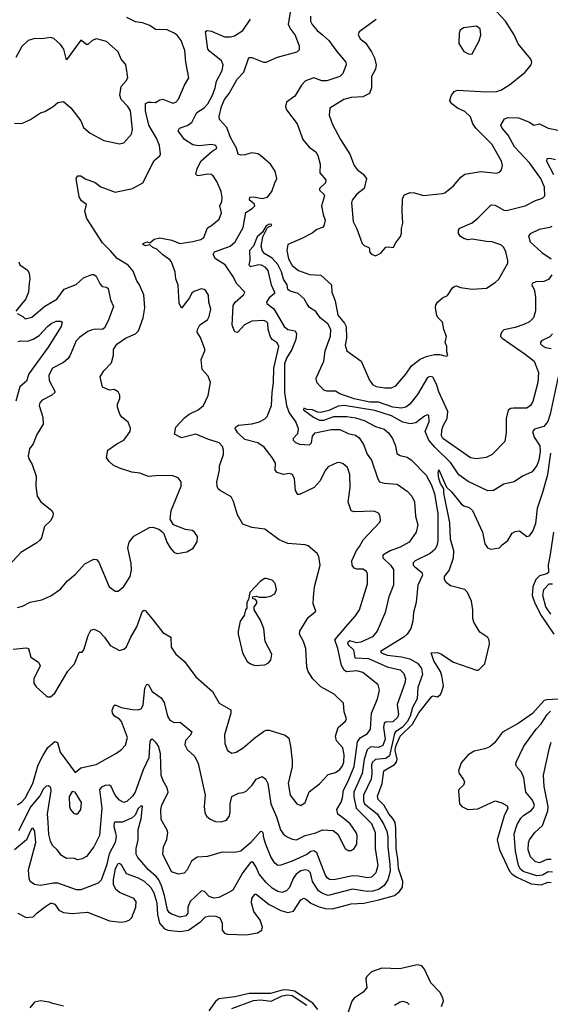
# Model space of a CAD drawing. Extents: x 1995161 to 2088924, y 769148 to 906007.
# Tile 296 of 335: x 2044041 to 2047729, y 876850 to 883700. Entities that reach past the tile are written whole.
import ezdxf

# ---------------------------------------------------------------- set-up
doc = ezdxf.new("R2010")
doc.units = 0

msp = doc.modelspace()

# ---------------------------------------------------------------- linework, layer by layer
at = {"layer": '0CON20XD'}
for points in [[(2044025, 878236.7), (2044055, 878257.9), (2044077.5, 878285), (2044131.1, 878385), (2044169.5, 878515), (2044201.9, 878578.1), (2044235, 878635.6), (2044285, 878678), (2044302.3, 878672.3), (2044321.4, 878605), (2044425, 878462.5), (2044465.7, 878494.3), (2044571.1, 878518.9), (2044713.2, 878596.8), (2044748.5, 878621.5), (2044776.6, 878653.4), (2044789.5, 878705), (2044748.3, 878818.3), (2044735, 878833.5), (2044698.9, 878855), (2044685.6, 878875), (2044684.4, 878895.6), (2044693.9, 878926.1), (2044705, 878933.3), (2044745.5, 878915.5), (2044825, 878900.8), (2044865, 878899.4), (2044885, 878906), (2044898.3, 878931.7), (2044909.7, 879050.3), (2044925, 879076.7), (2044935, 879073.3), (2044962.5, 879025), (2045023.1, 878983.1), (2045045, 878950), (2045069.1, 878855), (2045085, 878826), (2045115, 878810), (2045155, 878812.9), (2045237.1, 878745), (2045228.8, 878721.2), (2045192.5, 878685), (2045188.6, 878655), (2045205, 878622), (2045257.5, 878575), (2045280.6, 878525), (2045329.2, 878305), (2045322.5, 878225), (2045327.5, 878185), (2045339.7, 878159.7), (2045365, 878138), (2045402.1, 878122.1), (2045441.7, 878118.3), (2045478.3, 878131.7), (2045498.7, 878161.3), (2045504.3, 878185.7), (2045502.9, 878245), (2045514.3, 878295.7), (2045562.2, 878317.8), (2045595, 878323.1), (2045615, 878333.1), (2045655.9, 878374.1), (2045685, 878415.8), (2045725, 878433.8), (2045749.2, 878419.2), (2045766.1, 878386.1), (2045786.6, 878245), (2045824.7, 878154.7), (2045853.8, 878063.8), (2045871.2, 878035), (2045895, 878017.1), (2045935, 877998.9), (2045965, 877993.5), (2046025.3, 878024.7), (2046098.1, 878041.9), (2046145, 878064.3), (2046219.1, 878059.1), (2046253.2, 878033.2), (2046304, 877935), (2046325, 877920.8), (2046345, 877919.2), (2046366.2, 877933.8), (2046383.1, 877965), (2046386.7, 878025), (2046379.4, 878045), (2046337.1, 878105), (2046286.7, 878146.7), (2046253.1, 878173.1), (2046245.8, 878205), (2046275, 878256), (2046285, 878286.2), (2046291, 878339), (2046325, 878402.1), (2046366.6, 878503.4), (2046389.3, 878675), (2046406.5, 878703.5), (2046458.9, 878735), (2046479.3, 878765), (2046485.4, 878875), (2046526.8, 878975), (2046541.1, 879035), (2046531.5, 879071.5), (2046425, 879157.3), (2046385, 879170), (2046313.4, 879163.4), (2046297.1, 879175), (2046277.1, 879207.1), (2046252.3, 879325), (2046230.9, 879385), (2046324.4, 879495), (2046375, 879552.9), (2046402.7, 879595), (2046459.1, 879775), (2046459.2, 879845), (2046451.7, 879861.7), (2046427.6, 879877.6), (2046385, 879877.3), (2046365, 879883.1), (2046350.8, 879905), (2046348.9, 879935), (2046382.3, 880007.7), (2046403.8, 880035), (2046428, 880082), (2046544, 880205), (2046548.8, 880215), (2046546.4, 880246.4), (2046535, 880267.5), (2046505, 880280), (2046365.7, 880275.7), (2046345, 880283.3), (2046323.5, 880345), (2046337.7, 880445), (2046334.5, 880535), (2046318.6, 880585), (2046290.3, 880610.3), (2046265, 880618.6), (2046245, 880617.5), (2046185, 880590), (2046165, 880564.2), (2046128.9, 880491.1), (2046088, 880445), (2045985, 880396), (2045975, 880396.2), (2045958.6, 880425), (2045950.9, 880505), (2045936.6, 880536.6), (2045915, 880542.5), (2045873.9, 880536.1), (2045829.5, 880549.5), (2045816.2, 880565), (2045818, 880615), (2045795.8, 880655), (2045740.8, 880725), (2045695, 880755.5), (2045605, 880780), (2045556.7, 880825), (2045539.2, 880855), (2045541.2, 880865), (2045562, 880878), (2045655, 880887.5), (2045707, 880903), (2045745, 880922.5), (2045760.4, 880939.6), (2045791.8, 881015), (2045795.3, 881105), (2045805.8, 881175), (2045807.5, 881275), (2045842.2, 881425), (2045831.1, 881451.1), (2045795.8, 881475), (2045784, 881494), (2045768.8, 881545), (2045765, 881588), (2045755, 881600), (2045735, 881606.9), (2045655, 881603.3), (2045602.2, 881577.8), (2045555, 881524), (2045535, 881528), (2045517.7, 881575), (2045525, 881711.2), (2045539.1, 881735), (2045596.7, 881785), (2045605.5, 881805), (2045550.9, 881860.9), (2045523.3, 881915), (2045468.8, 881995), (2045402.7, 882035), (2045386.4, 882065), (2045395.5, 882085), (2045504.5, 882125), (2045537.9, 882155), (2045593.8, 882255), (2045612.4, 882357.6), (2045655.7, 882385), (2045674.2, 882405), (2045669.7, 882419.7), (2045637.5, 882445), (2045640, 882465), (2045665, 882468), (2045725, 882455.6), (2045763.8, 882465), (2045793.1, 882505), (2045815, 882564.2), (2045827.5, 882595), (2045815.4, 882645), (2045784.5, 882695), (2045715, 882753.8), (2045695, 882766), (2045655, 882773.9), (2045605, 882759.1), (2045575, 882758.2), (2045558.9, 882765), (2045547.1, 882805), (2045505, 882880.5), (2045479.6, 882949.6), (2045428.6, 883005), (2045426.7, 883025), (2045443.9, 883095), (2045464.1, 883145), (2045497.7, 883185), (2045553.4, 883285), (2045598.4, 883335), (2045634.5, 883435.5), (2045655, 883435.6), (2045735, 883404.4), (2045755, 883403.3), (2045832, 883438), (2045970, 883475), (2045985, 883493.3), (2045985.5, 883514.5), (2045955.3, 883595), (2045920.5, 883640.5), (2045910.2, 883665), (2045924.8, 883765.2)], [(2046519.1, 883700.9), (2046400, 883615), (2046392.5, 883597.5), (2046407.6, 883567.6), (2046445, 883539.2), (2046486.2, 883476.2), (2046507.8, 883435), (2046519.5, 883385), (2046514.5, 883355), (2046486.7, 883305), (2046485.5, 883225), (2046472, 883185), (2046426.6, 883163.4), (2046345, 883159.4), (2046293.3, 883145), (2046196.7, 883085), (2046190.8, 883035), (2046215, 882970), (2046270.6, 882865), (2046334.4, 882765), (2046365, 882686.2), (2046386.8, 882656.8), (2046428.8, 882625), (2046452, 882595), (2046435.8, 882525), (2046383.1, 882485), (2046351.9, 882445), (2046347.1, 882425), (2046358.6, 882295), (2046384.2, 882245), (2046421.7, 882141.7), (2046435, 882128.8), (2046467.5, 882115), (2046473.3, 882105), (2046472.5, 882085), (2046485, 882067.5), (2046515, 882057.5), (2046550, 882075), (2046585, 882116.2), (2046605, 882120), (2046640, 882115), (2046654, 882146), (2046688.3, 882191.7), (2046693.8, 882215), (2046694.1, 882245.9), (2046704, 882285), (2046698.6, 882365), (2046701.4, 882455), (2046715, 882482), (2046755, 882497.1), (2046785, 882495.6), (2046847, 882477), (2046979.1, 882490.9), (2046995, 882496), (2047055.3, 882544.7), (2047106, 882605), (2047135, 882625.6), (2047245, 882642.9), (2047355, 882632.9), (2047375, 882640), (2047390, 882655), (2047395.8, 882685), (2047389.2, 882715), (2047323.6, 882833.6), (2047213.2, 882943.2), (2047190, 882975), (2047175, 883023.3), (2047135, 883062), (2047085, 883083.3), (2047045.6, 883115), (2047030.6, 883135), (2047040.2, 883169.8), (2047060.6, 883199.4), (2047085, 883210), (2047122.2, 883207.8), (2047285, 883198.1), (2047355, 883200), (2047385, 883208.8), (2047445, 883246.4), (2047554.2, 883335), (2047597.1, 883385), (2047601.2, 883405), (2047593.8, 883425), (2047505, 883532), (2047478.1, 883595), (2047418.7, 883688.7), (2047357.3, 883755)], [(2044025, 879611.1), (2044059.4, 879620.6), (2044112.5, 879647.5), (2044195, 879663.3), (2044258.1, 879691.9), (2044325, 879737.1), (2044371.9, 879795), (2044427.6, 879842.4), (2044492.5, 879915), (2044555, 879946), (2044575, 879943.3), (2044590, 879925), (2044663.2, 879753.2), (2044704.1, 879724.1), (2044725, 879724), (2044765, 879756.2), (2044807.5, 879825), (2044817.6, 879872.4), (2044814.3, 879915.7), (2044793.3, 880025), (2044801.4, 880065), (2044833.9, 880106.1), (2044942.4, 880167.6), (2044965, 880169.2), (2045007.5, 880155), (2045029.5, 880139.5), (2045043.3, 880125), (2045063.8, 880065), (2045086.2, 880025), (2045115, 879993.3), (2045135, 879986.7), (2045203.3, 879996.7), (2045245.9, 880024.1), (2045273.9, 880066.1), (2045276, 880105), (2045256.2, 880135), (2045242.5, 880145), (2045192.7, 880152.7), (2045110, 880185), (2045087.5, 880225), (2045093.3, 880285), (2045162.5, 880455), (2045162.5, 880485), (2045143, 880513), (2045105, 880527.5), (2045007.9, 880527.9), (2044935, 880520.9), (2044875, 880545.4), (2044820.9, 880550.9), (2044735, 880579.2), (2044691.2, 880601.2), (2044661.9, 880625), (2044643.1, 880655), (2044654.1, 880705.9), (2044715, 880750), (2044763.8, 880775), (2044808, 880835), (2044811.7, 880858.3), (2044795, 880898.8), (2044751.2, 880935), (2044736.2, 880955), (2044720, 881005), (2044720, 881025), (2044736.7, 881065), (2044736.4, 881086.4), (2044725, 881110), (2044696.4, 881126.4), (2044665, 881123.3), (2044615, 881143.3), (2044598.8, 881215), (2044625, 881257.5), (2044678.3, 881311.7), (2044693.3, 881365), (2044693.3, 881405), (2044715, 881442.5), (2044775, 881483.3), (2044846.2, 881515), (2044865.8, 881535), (2044900, 881625), (2044910.6, 881695), (2044902.5, 881785), (2044874.2, 881854.2), (2044855, 881882.5), (2044830.2, 881950.2), (2044795, 881992.2), (2044718.2, 882038.2), (2044671.8, 882091.8), (2044616.5, 882146.5), (2044507.7, 882317.7), (2044494.5, 882365.5), (2044504.1, 882414.1), (2044470.5, 882440.5), (2044455, 882468), (2044432, 882595), (2044445, 882612.5), (2044465, 882612.5), (2044495, 882592.5), (2044565, 882567.5), (2044605, 882537.5), (2044705, 882499.2), (2044824.1, 882525.9), (2044897.5, 882565), (2044975, 882720), (2045015, 882752.5), (2045018.8, 882765), (2045011.4, 882825), (2044990.4, 882875), (2044939.2, 882965), (2044914.1, 883065), (2044915, 883116), (2044933.4, 883126.6), (2044955.5, 883125.5), (2044985.6, 883124.4), (2045015, 883142.5), (2045035, 883146.7), (2045105, 883120), (2045125, 883126), (2045145, 883146), (2045186, 883245), (2045216.2, 883295), (2045195.8, 883405), (2045188.9, 883485), (2045163.1, 883555), (2045135, 883591.4), (2045115, 883606.7), (2045065, 883630), (2044985, 883632.5), (2044945, 883658.1), (2044895, 883676.9), (2044845, 883685.7), (2044785, 883714.3)], [(2046014.5, 879374.5), (2045984.5, 879424.5), (2045988.1, 879445), (2046045, 879541.2), (2046100, 879585), (2046081.2, 879635), (2046082.3, 879682.3), (2046088.8, 879755), (2046130, 879905), (2046120, 879965), (2046107.5, 879985), (2046045, 880040), (2046025, 880046.7), (2045905, 880055.7), (2045845, 880081.9), (2045744.4, 880154.4), (2045655, 880167.1), (2045591.1, 880191.1), (2045555.7, 880255.7), (2045527, 880347), (2045510.5, 880380.5), (2045435, 880423.8), (2045421.2, 880435), (2045413, 880453), (2045411.4, 880485), (2045428.9, 880565), (2045429.5, 880595), (2045457.1, 880675), (2045458.2, 880705), (2045451.2, 880731.2), (2045426.2, 880756.2), (2045347.9, 880782.1), (2045265, 880815.4), (2045165, 880791.1), (2045116.7, 880816.7), (2045126.2, 880865), (2045188.3, 880931.7), (2045218.8, 880955), (2045282, 880985), (2045318, 881015), (2045351.2, 881085), (2045366.2, 881175), (2045350.5, 881220.5), (2045308.8, 881265), (2045302, 881335), (2045328, 881395), (2045327.7, 881407.7), (2045297.9, 881487.9), (2045274.2, 881525), (2045275.9, 881544.1), (2045293.2, 881576.8), (2045345, 881612.5), (2045358.6, 881635), (2045368.9, 881685), (2045355.6, 881735), (2045352.4, 881782.4), (2045335, 881813.8), (2045322.3, 881822.3), (2045305, 881826.2), (2045251.4, 881808.6), (2045235.7, 881794.3), (2045220.8, 881765), (2045165, 881692.5), (2045148, 881728), (2045142.4, 881852.4), (2045125.7, 881895.7), (2045122.4, 881942.4), (2045095.7, 882015), (2045085, 882028), (2045035, 882064.4), (2044995, 882103.1), (2044966.2, 882115), (2044945, 882132.5), (2044915, 882126.7), (2044897.5, 882135), (2044898.3, 882141.7), (2044925, 882153.3), (2044945, 882147.5), (2044975, 882172), (2045015, 882182.5), (2045097.5, 882165), (2045153.1, 882143.1), (2045245, 882156.2), (2045298.9, 882171.1), (2045320, 882185), (2045345, 882250.8), (2045375, 882268), (2045427.2, 882312.8), (2045444.4, 882355), (2045431.1, 882405), (2045444.6, 882435), (2045446.9, 882463.1), (2045441.3, 882505), (2045411.2, 882575), (2045385, 882614.3), (2045372.2, 882622.2), (2045345, 882625.4), (2045283.6, 882613.6), (2045273.3, 882615), (2045264.4, 882625), (2045273.2, 882665), (2045301.4, 882718.6), (2045377.2, 882782.8), (2045411.2, 882805), (2045403.3, 882825), (2045375, 882830.8), (2045285, 882822.9), (2045245, 882830), (2045186.2, 882865), (2045142.7, 882927.3), (2045151.2, 882945), (2045205, 882963.8), (2045236.5, 882983.5), (2045272.9, 883055), (2045322.6, 883087.4), (2045347.3, 883115), (2045380.8, 883175), (2045399.4, 883225), (2045407.7, 883272.3), (2045448.5, 883345), (2045454.4, 883385), (2045443.9, 883413.9), (2045359.6, 883479.6), (2045349.5, 883495), (2045333, 883617), (2045344.5, 883625.5), (2045375, 883620.4), (2045465, 883580.4), (2045505, 883580), (2045533.3, 883586.7), (2045592.5, 883625), (2045645, 883703.3)], [(2046063.1, 883725), (2046061.7, 883688.3), (2046073.1, 883665), (2046108.6, 883625), (2046145.4, 883595.4), (2046190.6, 883555), (2046245, 883477.5), (2046308.8, 883405), (2046310, 883385), (2046286.4, 883325), (2046265, 883304.6), (2046175.2, 883274.8), (2046142, 883275), (2046085, 883294.2), (2046027.1, 883275), (2045998.4, 883245), (2045953.4, 883166.6), (2045895.4, 883125), (2045887.5, 883095), (2045895, 883072.2), (2045968.8, 882975), (2046009.6, 882865), (2046053.1, 882813.1), (2046099.7, 882779.7), (2046113.8, 882755), (2046130.4, 882695), (2046126.7, 882635), (2046169.4, 882585), (2046165.6, 882565), (2046124.4, 882525), (2046125, 882514), (2046155.3, 882485.3), (2046158.9, 882475), (2046138, 882405), (2046150, 882345), (2046163.1, 882305), (2046155.6, 882265), (2046145.8, 882255), (2046105, 882238.9), (2046074.2, 882215), (2046002.8, 882177.2), (2045904.3, 882135), (2045896.7, 882095), (2045909.2, 882035), (2045935, 881989.5), (2045979.2, 881955), (2046055, 881927.3), (2046135, 881921.9), (2046209.2, 881855), (2046210.9, 881805), (2046233.4, 881743.4), (2046253.1, 881645), (2046298.9, 881588.9), (2046310.5, 881565), (2046313.1, 881485), (2046301.9, 881435), (2046314.2, 881395), (2046413.5, 881323.5), (2046471.1, 881191.1), (2046492.4, 881162.4), (2046518.9, 881148.9), (2046579.5, 881139.5)], [(2047165, 883460), (2047185, 883462.5), (2047235, 883552.5), (2047245.7, 883595), (2047242, 883635), (2047215, 883654), (2047126.1, 883643.9), (2047102.7, 883627.3), (2047095.7, 883605), (2047094.3, 883535), (2047127.7, 883477.7), (2047165, 883460)], [(2044735, 882836.2), (2044765, 882843.8), (2044817, 882903), (2044824.5, 882935.5), (2044810.8, 883065), (2044792.7, 883095), (2044746.1, 883145), (2044736.1, 883175), (2044745.5, 883235), (2044781.4, 883275), (2044791.4, 883295), (2044780, 883375), (2044775, 883390), (2044746.7, 883425), (2044725.8, 883475.8), (2044645, 883548), (2044575, 883566), (2044544, 883556), (2044515, 883526.7), (2044505, 883526.2), (2044465, 883557.5), (2044365, 883420), (2044348, 883495), (2044325, 883526.7), (2044278.3, 883568.3), (2044255, 883575.7), (2044195, 883566), (2044145, 883568.8), (2044100, 883555), (2044055.9, 883514.1), (2044013.4, 883436.6)], [(2044005, 882980), (2044055, 882976.7), (2044115.8, 883004.2), (2044185, 883052.5), (2044215, 883060), (2044273.3, 883095), (2044305, 883123.8), (2044345, 883130), (2044396.8, 883086.8), (2044465, 882996.2), (2044485, 882948.8), (2044530.3, 882910.3), (2044625, 882858.6), (2044735, 882836.2)], [(2046579.5, 881139.5), (2046625, 881139.6), (2046655, 881153.3), (2046725, 881233.1), (2046765, 881292.2), (2046825, 881338.5), (2046866.6, 881356.6), (2046925, 881370), (2046961.4, 881371.4), (2047005, 881360), (2047017.5, 881362.5), (2047009.3, 881389.3), (2047010, 881425), (2046998.8, 881455), (2047006.9, 881495), (2046988.5, 881545), (2046980.5, 881595), (2046948.6, 881625), (2046940.7, 881640.7), (2046932, 881695), (2046934.2, 881715.8), (2046945, 881733.8), (2046980, 881765), (2047015, 881781.2), (2047048.8, 881835), (2047065, 881846.2), (2047075, 881848.8), (2047105, 881837.5), (2047185, 881825.6), (2047285, 881832.2), (2047345, 881870.8), (2047371.4, 881895), (2047433.1, 882005), (2047434.4, 882025), (2047419.6, 882085), (2047406.4, 882115), (2047390.4, 882130.4), (2047325.2, 882155.2), (2047285, 882156.4), (2047185, 882171.9), (2047155, 882168.1), (2047127.1, 882177.1), (2047105, 882191.2), (2047091.3, 882211.3), (2047091.4, 882235), (2047100.9, 882249.1), (2047185, 882286.9), (2047228.3, 882321.7), (2047318.3, 882411.7), (2047345, 882410), (2047405, 882374), (2047425, 882371.4), (2047554.6, 882405.4), (2047625, 882441.4), (2047675, 882457.1), (2047691.9, 882475), (2047688.2, 882535), (2047662.9, 882595), (2047584.5, 882704.5), (2047479.5, 882815), (2047435.5, 882895.5), (2047394.7, 882945), (2047386.2, 882965), (2047410.5, 883009.5), (2047435, 883019.4), (2047507.4, 883017.4), (2047583.3, 882986.7), (2047615, 882966.2), (2047655, 882974.3), (2047715, 882945.7), (2047805, 882927.1)], [(2047765, 882724.4), (2047725, 882734.2), (2047705, 882732.5), (2047703.3, 882715), (2047751.9, 882621.8)], [(2047739.6, 881925), (2047717.1, 881892.9), (2047685, 881879.1), (2047627.5, 881875), (2047602, 881865), (2047600.8, 881855), (2047619.5, 881815), (2047626.9, 881766.9), (2047625.4, 881675), (2047612.9, 881625), (2047585, 881596.9), (2047545, 881578.9), (2047485, 881558.5), (2047406.9, 881543.1), (2047391.7, 881528.3), (2047383.3, 881505), (2047383.8, 881495), (2047393.7, 881483.7), (2047553.9, 881373.9), (2047616.4, 881325), (2047646.9, 881245), (2047642.5, 881175), (2047607.6, 881042.4), (2047592.5, 881015), (2047565, 880997.5), (2047472.1, 880997.9), (2047454.5, 880995.5), (2047436.5, 880983.5), (2047421.8, 880925), (2047422.7, 880827.3), (2047413.8, 880765), (2047325, 880674), (2047283.3, 880655), (2047215, 880645.7), (2047175, 880651.9), (2046982.5, 880785), (2046972.7, 880805), (2046975.4, 880845), (2046984.7, 880875.3), (2047011.8, 880925), (2047016.7, 880975), (2046955, 881110.8), (2046938.5, 881165), (2046913, 881213), (2046895, 881218.5), (2046875, 881209.4), (2046805, 881092.9), (2046753.3, 881025), (2046725, 881003.8), (2046695, 880996.1), (2046635, 881003), (2046535, 881038.7), (2046475, 881039), (2046365, 881061), (2046266.8, 881096.8), (2046235, 881114.3), (2046175, 881115.8), (2046155, 881122), (2046105.6, 881175), (2046100.9, 881205), (2046153.6, 881325), (2046164.6, 881395), (2046201.9, 881498.1), (2046203.2, 881545), (2046183.4, 881583.4), (2046128.7, 881625), (2046100.2, 881670.2), (2046055, 881697.5), (2046036.2, 881725), (2046017.4, 881757.4), (2045975.7, 881795), (2045920.7, 881810.7), (2045905, 881822), (2045898.8, 881855), (2045873.8, 881893.8), (2045860.4, 881945), (2045836, 881996), (2045795, 882040), (2045745, 882071.2), (2045729.4, 882089.4), (2045718.8, 882125), (2045730.6, 882189.4), (2045760.5, 882249.5), (2045770.3, 882259.7), (2045787.5, 882265), (2045792.5, 882275), (2045775, 882276.7), (2045755, 882265.6), (2045727.9, 882222.1), (2045690.9, 882189.1), (2045665.7, 882124.3), (2045637.5, 882095), (2045641.2, 882025), (2045632.5, 881995), (2045645, 881983.1), (2045703.1, 881996.9), (2045718.8, 881995), (2045745, 881980.5), (2045764.5, 881955), (2045787.9, 881855), (2045811.9, 881805), (2045810.8, 881795), (2045774.7, 881765.3), (2045757.1, 881735), (2045757.5, 881725), (2045807.8, 881687.8), (2045879.2, 881565), (2045905, 881544.6), (2045955, 881535.9), (2045965.2, 881515.2), (2045960.4, 881475), (2045933.1, 881405), (2045894.3, 881345), (2045882.3, 881305), (2045882, 881105), (2045895.6, 881015), (2045913.3, 880965), (2045960.8, 880900.8), (2045977.1, 880855), (2045970.9, 880819.1), (2045940.8, 880785), (2045940.8, 880775), (2045957.4, 880757.4), (2045985, 880746.4), (2046055, 880742.2), (2046070, 880755), (2046076.8, 880803.2), (2046095, 880826.1), (2046205, 880849.8), (2046265, 880848.5), (2046325, 880821.8), (2046375, 880810), (2046400.5, 880790.5), (2046430.5, 880745), (2046455, 880677.5), (2046486.4, 880635), (2046530, 880505), (2046542.5, 880485), (2046574.7, 880474.7), (2046665, 880469.4), (2046735, 880420.5), (2046765.9, 880385.9), (2046784.5, 880345), (2046791.1, 880245), (2046807.3, 880185), (2046795.6, 880135), (2046748.1, 880065), (2046685, 880029.2), (2046615, 880003.6), (2046564.4, 879975), (2046565.4, 879955), (2046619.3, 879905), (2046638.5, 879875), (2046639.5, 879765), (2046606.2, 879685), (2046580.5, 879575), (2046524.7, 879445.3), (2046493.4, 879406.6), (2046411.2, 879368.8), (2046385, 879365.7), (2046335, 879378.8), (2046319.8, 879365), (2046325, 879351.6), (2046360.8, 879315), (2046371.1, 879261.1), (2046464.6, 879254.6), (2046595, 879197.7), (2046686, 879176), (2046711.7, 879151.7), (2046722.1, 879115), (2046717.6, 879085), (2046665.3, 878935), (2046673.1, 878865), (2046667.7, 878845), (2046635, 878815.4), (2046585, 878811.6), (2046574.7, 878805), (2046568.9, 878775), (2046580.2, 878695), (2046565, 878650), (2046535, 878635.9), (2046478.9, 878641.1), (2046455, 878619.6), (2046434.2, 878555), (2046420.6, 878455), (2046363.7, 878325), (2046364.4, 878294.4), (2046378.7, 878215), (2046485, 878108), (2046511, 878045), (2046512.3, 877935), (2046529.2, 877815), (2046515.3, 877765), (2046485, 877734), (2046455, 877728.8), (2046395, 877742.1), (2046355, 877743.2), (2046225, 877715.7), (2046195, 877717.2), (2046179, 877729), (2046165, 877752.2), (2046105, 877903.1), (2046085, 877916.7), (2046065, 877912.6), (2046036.9, 877893.1), (2045935, 877846.8), (2045855, 877817.1), (2045835, 877815.8), (2045815, 877832), (2045786.7, 877875), (2045748.3, 877968.3), (2045738.6, 878008.6), (2045732.3, 878042.3), (2045725, 878050.6), (2045715, 878051.1), (2045645, 877972.5), (2045578.8, 877915), (2045535, 877905.6), (2045447.9, 877907.9), (2045345, 877878.9), (2045275, 877873.3), (2045235, 877845.7), (2045204.3, 877785), (2045185, 877762.9), (2045145, 877755.6), (2045095, 877771.9), (2045035.5, 877895), (2045040.9, 877945), (2045063.4, 877996.6), (2045069.2, 878045), (2045064.5, 878065), (2045023.5, 878135), (2045021.5, 878205), (2045027.9, 878235), (2045072.7, 878325), (2045065.3, 878355), (2045036.8, 878405), (2045023.6, 878443.6), (2045020, 878595), (2045005.4, 878645.4), (2044989.8, 878669.8), (2044965, 878691.4), (2044955, 878692), (2044945, 878681.2), (2044939.1, 878565), (2044898.7, 878481.3), (2044842.8, 878325), (2044825, 878298.5), (2044785, 878260.5), (2044765, 878253.6), (2044735, 878270), (2044703.6, 878305), (2044675.7, 878365), (2044665, 878374.2), (2044635, 878373.1), (2044609.3, 878360.7), (2044595.7, 878345), (2044611.4, 878215), (2044596, 878025), (2044555, 877945.8), (2044505, 877877.8), (2044475, 877861.5), (2044445, 877855.5), (2044415, 877866.2), (2044365, 877863.5), (2044330, 877885), (2044300.6, 877925), (2044268.1, 877955), (2044254.1, 877984.1), (2044242.1, 878032.1), (2044238.2, 878115), (2044234.2, 878175), (2044259.8, 878335), (2044256.2, 878356.2), (2044240.6, 878370.6), (2044225, 878367.7), (2044205, 878348.1), (2044180.3, 878299.7), (2044116.9, 878225), (2044033.1, 878056.9)], [(2047738.6, 882261.4), (2047725, 882253.1), (2047650.5, 882239.5), (2047589.1, 882210.9), (2047577.1, 882195), (2047589.4, 882155), (2047670.1, 882080.1), (2047735, 882035.6)], [(2044034.2, 882015), (2044041.2, 881995), (2044095, 881956), (2044106.5, 881936.5), (2044110.6, 881895), (2044106, 881866), (2044101.4, 881805), (2044083, 881757), (2044013, 881673)], [(2044022.5, 881655), (2044062.5, 881635), (2044078.3, 881618.3), (2044125, 881629.2), (2044215, 881707.5), (2044298.8, 881755), (2044348.8, 881825), (2044433.4, 881856.6), (2044485, 881903.8), (2044542.3, 881927.7), (2044555, 881928), (2044572, 881915), (2044599.3, 881859.3), (2044613.6, 881843.6), (2044645, 881840), (2044655, 881830), (2044670.7, 881750.7), (2044693.3, 881705), (2044656.7, 881605), (2044630, 881555), (2044615, 881543.8), (2044565, 881547.5), (2044545, 881542), (2044515, 881530), (2044458.3, 881491.7), (2044432, 881465), (2044392, 881365), (2044375, 881341.2), (2044345.5, 881314.5), (2044268, 881275), (2044243.5, 881226.5), (2044245, 881190), (2044285.9, 881115.9), (2044283.8, 881105), (2044265, 881088), (2044197, 881053), (2044180, 881035), (2044176, 881015), (2044201.9, 880935), (2044204.4, 880885), (2044160, 880815), (2044135, 880750), (2044108, 880715), (2044098.8, 880665), (2044104.1, 880644.1), (2044128, 880605), (2044155.8, 880525), (2044151.9, 880455), (2044161.4, 880385), (2044188, 880345), (2044265, 880286.2), (2044274.3, 880265), (2044271.9, 880245), (2044256, 880215), (2044213.1, 880175), (2044192.5, 880095), (2044181.3, 880078.7), (2044160, 880060), (2044047.8, 879992.2), (2043937.6, 879872.4)], [(2044029.4, 881460.6), (2044045, 881466), (2044095, 881462.5), (2044135, 881477.5), (2044175, 881502.2), (2044234.2, 881565.8), (2044260.4, 881585), (2044295, 881601.8), (2044325, 881603.1), (2044335.6, 881595), (2044328.8, 881565), (2044239.4, 881420.6), (2044105, 881236.5), (2044088.2, 881185), (2044041.6, 881145), (2044013.4, 881046.6)], [(2047743.2, 881515), (2047725, 881492.5), (2047668.1, 881465), (2047660.5, 881455), (2047661.8, 881445), (2047675, 881431.1), (2047695, 881420.3), (2047735, 881411.6)], [(2047784.1, 881215), (2047728.1, 880955), (2047711.6, 880905), (2047685, 880870.4), (2047618.2, 880851.8), (2047606.2, 880835), (2047616.9, 880795), (2047655.2, 880735.2), (2047658.7, 880695), (2047649.7, 880635), (2047635, 880599.4), (2047602.2, 880555), (2047535, 880523.3), (2047476.7, 880485), (2047405, 880469.4), (2047334.5, 880425.5), (2047295, 880422.9), (2047157.3, 880487.3), (2047092.5, 880532.5), (2047037.3, 880617.3), (2046926.1, 880725), (2046885, 880774.8), (2046860.3, 880835), (2046886.9, 880905), (2046885, 880946), (2046875, 880950), (2046855, 880941.8), (2046795, 880894.3), (2046755, 880888.3), (2046705, 880899.7), (2046625, 880944.9), (2046508.3, 880981.7), (2046295, 881015.4), (2046255, 881010.3), (2046189.2, 880980.8), (2046135, 880966.5), (2046109.9, 880969.9), (2046075, 880985.5), (2046038, 880988), (2046015, 880996.2), (2046014, 880985), (2046082.5, 880935), (2046124, 880914), (2046155, 880913.7), (2046225, 880939.8), (2046315, 880938.8), (2046375, 880929.5), (2046435, 880911.7), (2046515, 880869.1), (2046575, 880851.4), (2046603.5, 880825), (2046632.7, 880785), (2046652.5, 880735), (2046662, 880682), (2046685, 880667.3), (2046735, 880656.8), (2046765, 880634.7), (2046865, 880530.4), (2046902.2, 880462.2), (2046925, 880400.8), (2046947.5, 880265), (2046948, 880075), (2046941.2, 880038.8), (2046926.9, 880013.1), (2046895, 879985.5), (2046790.8, 879935), (2046775, 879920), (2046776.4, 879905), (2046784.5, 879895), (2046835.6, 879855), (2046839.5, 879835), (2046808.2, 879765), (2046795.5, 879645), (2046777.1, 879575), (2046772.9, 879515), (2046759.4, 879465), (2046734.7, 879425.3), (2046711.9, 879405), (2046547.9, 879305), (2046554.5, 879295), (2046595, 879279), (2046695, 879267.4), (2046753.2, 879253.2), (2046805, 879223.1), (2046833.9, 879185), (2046840, 879145), (2046807.5, 879055), (2046804.4, 878974.4), (2046770.2, 878915), (2046755.4, 878855), (2046734.1, 878815), (2046700.1, 878775), (2046653.6, 878746.4), (2046645.2, 878735), (2046610.5, 878579.5), (2046585, 878560.7), (2046515, 878552.3), (2046492.5, 878535), (2046485.2, 878515), (2046489.4, 878455), (2046484.2, 878415.8), (2046431.5, 878305), (2046430.7, 878265), (2046436.8, 878245), (2046525.4, 878175.4), (2046570, 878105), (2046591.6, 878055), (2046600.6, 878015), (2046598.5, 877945), (2046613.1, 877823.1), (2046614.8, 877775.2), (2046600.8, 877715), (2046574.5, 877675.5), (2046539.2, 877650.8), (2046495, 877637.5), (2046455, 877634.8), (2046355, 877649.8), (2046185, 877606.6), (2046145, 877620), (2046118.7, 877638.7), (2046076.9, 877705), (2046061.2, 877765), (2046045, 877780.5), (2046025, 877786.4), (2045995, 877779.4), (2045961.6, 877755), (2045941.2, 877725), (2045915, 877662.9), (2045895, 877640), (2045865, 877627.5), (2045835, 877635.5), (2045795, 877658.2), (2045755, 877697.8), (2045705.8, 877755), (2045683.5, 877803.5), (2045665, 877834.4), (2045655, 877840.4), (2045645, 877836.1), (2045592.4, 877767.6), (2045521.4, 877645), (2045480.7, 877620.7), (2045425, 877592), (2045389.1, 877589.1), (2045358.8, 877598.8), (2045325, 877634.4), (2045305, 877639.5), (2045224.7, 877565.3), (2045208.5, 877525), (2045209.4, 877485), (2045195.8, 877465), (2045155, 877456.5), (2045095, 877477.1), (2045079, 877489), (2045067.8, 877507.8), (2045047.5, 877607.5), (2045026.9, 877675), (2045006.6, 877716.6), (2044989.4, 877739.4), (2044935.2, 877785.2), (2044861.5, 877871.5), (2044849.1, 877895), (2044850, 877935), (2044864.7, 877995.3), (2044864.7, 878065), (2044885, 878140), (2044895, 878227.5), (2044885, 878230), (2044865, 878212.7), (2044842.9, 878165), (2044823, 878147), (2044755, 878118.1), (2044705, 878117.5), (2044697.7, 878112.3), (2044694.1, 878085.9), (2044706.4, 878043.6)], [(2044028.5, 877485), (2044085, 877454.2), (2044135, 877459.2), (2044162.7, 877487.3), (2044220.4, 877529.6), (2044255, 877552.5), (2044265, 877552.5), (2044285, 877546), (2044313.6, 877505), (2044345, 877488.9), (2044405, 877481.8), (2044511.1, 877491.1), (2044665, 877431.1), (2044745, 877421.5), (2044776.9, 877425), (2044802.5, 877435), (2044819.6, 877455), (2044849, 877525), (2044849.9, 877565), (2044835, 877587.1), (2044735, 877627.9), (2044708, 877648), (2044692.3, 877682.3), (2044691.8, 877718.2), (2044705.8, 877795), (2044725, 877829.5), (2044735, 877831.1), (2044745, 877821.9), (2044780.4, 877760.4), (2044865, 877728.8), (2044906.1, 877706.1), (2044952.4, 877662.4), (2044973.8, 877625), (2044992.9, 877555), (2044997.9, 877475), (2045013.2, 877415), (2045045, 877376.5), (2045069.4, 877365), (2045155, 877355.9), (2045215, 877365.3), (2045300.2, 877425), (2045331, 877459), (2045365, 877465.8), (2045405, 877463.2), (2045430.8, 877450.8), (2045448.5, 877415), (2045447, 877365), (2045464.2, 877345), (2045485, 877338.3), (2045615, 877333.2), (2045692.5, 877347.5), (2045722.9, 877365), (2045727.4, 877387.4), (2045712.9, 877435), (2045667.9, 877495), (2045651.8, 877555), (2045655, 877586), (2045675, 877616), (2045685, 877617.1), (2045774.8, 877544.8), (2045855, 877502.7), (2045905, 877489.1), (2045945, 877497.3), (2045995, 877577.8), (2046015, 877588.6), (2046035, 877580), (2046064, 877554), (2046115, 877531), (2046165, 877516.9), (2046215, 877514.1), (2046345, 877549.5), (2046433.2, 877553.2), (2046536.1, 877576.1), (2046645, 877606.4), (2046681.4, 877635), (2046702, 877665), (2046704.8, 877705), (2046674.9, 877795), (2046668.7, 877858.7), (2046656.8, 877935), (2046656, 878076), (2046649.5, 878115), (2046635, 878143.6), (2046605.9, 878175.9), (2046575, 878233.2), (2046532.7, 878275), (2046527.5, 878297.5), (2046559.6, 878385), (2046572.7, 878475), (2046645, 878518.5), (2046660.5, 878535), (2046663.8, 878555), (2046651.6, 878615), (2046654.6, 878645), (2046685, 878714.8), (2046770.2, 878799.9), (2046815, 878878.1), (2046905, 878991.8), (2046915, 878995.6), (2046945, 878988.9), (2046965, 879006), (2046975, 879026.2), (2046987, 879065), (2046975.3, 879134.7), (2046964.8, 879165), (2046919.7, 879239.7), (2046900, 879295), (2046945, 879297), (2046968.1, 879288.1), (2047055, 879230.3), (2047215, 879174.5), (2047230, 879175), (2047275, 879218.1), (2047306.8, 879355), (2047305, 879384.2), (2047295, 879401.3), (2047238.9, 879438.9), (2047198, 879508), (2047189.8, 879535), (2047191.6, 879595), (2047182.3, 879655), (2047154, 879715), (2047135, 879735.4), (2047035, 879761.5), (2047004.4, 879785), (2046993.1, 879805), (2046992.5, 879825), (2047025, 879868), (2047057.1, 879955), (2047059.1, 880005), (2047036.2, 880085), (2047029.5, 880200.5), (2046988, 880405), (2046990, 880435), (2046965, 880474), (2046955, 880507.5), (2046949.2, 880545), (2046955, 880567.5), (2047007, 880447), (2047043.1, 880415), (2047110.5, 880330.5), (2047128, 880318), (2047165, 880305.5), (2047188.5, 880285), (2047257.1, 880135), (2047275, 880053.3), (2047292, 880025), (2047315, 880015.6), (2047376.7, 880025), (2047395, 880047.5), (2047433, 880077), (2047465, 880127.5), (2047485, 880138.8), (2047515, 880143.3), (2047565, 880103.8), (2047585, 880108.8), (2047608.3, 880141.7), (2047628.5, 880195), (2047639.7, 880300.3), (2047677.5, 880412.5), (2047711.9, 880535), (2047733.2, 880683.2)], [(2047752.1, 880135), (2047725.9, 879965.9), (2047713.9, 879906.1), (2047716, 879854), (2047705.5, 879844.5), (2047655, 879829.8), (2047628.1, 879805), (2047607.2, 879755), (2047603.4, 879695), (2047620.5, 879640.5), (2047665.5, 879555.5), (2047753.3, 879425)], [(2045675, 879208), (2045745, 879211.2), (2045770, 879225), (2045786.2, 879245), (2045794, 879285), (2045746.2, 879373.8), (2045736.9, 879465), (2045715, 879522.5), (2045670, 879595), (2045670, 879615), (2045687.5, 879635), (2045691.7, 879651.7), (2045678.3, 879668.3), (2045661.7, 879671.7), (2045660, 879685), (2045685, 879690), (2045705, 879682.5), (2045755, 879682.5), (2045785, 879688.6), (2045815, 879706.2), (2045826.7, 879735), (2045817, 879777), (2045795, 879800), (2045755, 879812.5), (2045745, 879812.5), (2045715, 879792.5), (2045640, 879715), (2045630, 879665), (2045620, 879645), (2045620, 879605), (2045610, 879595), (2045600, 879555), (2045573.3, 879515), (2045558.8, 879445), (2045558.8, 879425), (2045590, 879295), (2045621.2, 879235), (2045645, 879218), (2045675, 879208)], [(2047732.9, 879562.9), (2047698.9, 879615), (2047677.8, 879695), (2047685, 879736.5), (2047720.5, 879775), (2047745, 879776)], [(2043995, 879320.6), (2044085, 879330), (2044101.2, 879325), (2044118, 879265), (2044171.2, 879231.2), (2044182, 879205), (2044139.2, 879115), (2044138, 879085), (2044155, 879058.8), (2044225, 878996), (2044235, 878988.8), (2044255, 878988), (2044285, 879014), (2044375, 879167.5), (2044420.5, 879219.5), (2044455, 879300), (2044475, 879300), (2044486.7, 879315), (2044516.2, 879415), (2044535, 879453.3), (2044555, 879458.8), (2044592.3, 879442.3), (2044630, 879405), (2044668.8, 879345), (2044735, 879312), (2044765, 879320), (2044782.1, 879337.9), (2044812.5, 879405), (2044854.5, 879475), (2044895, 879583.8), (2044905, 879591.2), (2044915, 879586.2), (2044960.8, 879530.8), (2045035, 879436.2), (2045091.2, 879405), (2045092.9, 879335), (2045125.5, 879285.5), (2045186.2, 879235), (2045265, 879128), (2045380.8, 879025), (2045428, 878945), (2045507.8, 878897.8), (2045507.8, 878875), (2045463.3, 878725), (2045465.6, 878665), (2045486, 878615), (2045515, 878597.1), (2045545, 878604.4), (2045595, 878634.4), (2045675, 878704.3), (2045735, 878747.5), (2045755, 878757.5), (2045775, 878758), (2045885, 878722), (2045910.8, 878700.8), (2045923.6, 878645), (2045933.6, 878546.4), (2045934.6, 878505), (2045906.9, 878385), (2045920.8, 878305), (2045966.2, 878245), (2045995, 878232.5), (2046024, 878255), (2046052.5, 878327.5), (2046125, 878384.3), (2046185, 878448), (2046235, 878462.9), (2046265, 878484.5), (2046285, 878509.5), (2046292.9, 878535), (2046295.9, 878585), (2046286.1, 878635), (2046243.8, 878683.8), (2046236.7, 878715), (2046254.4, 878775), (2046305, 878820.8), (2046311.4, 878835), (2046296.9, 878885), (2046292, 878945), (2046227.2, 879007.2), (2046135, 879058.9), (2046078.6, 879115), (2046045.8, 879165), (2046037.1, 879195), (2046030, 879325), (2046014.5, 879374.5)], [(2047824.8, 878975.2), (2047705, 878969), (2047687.3, 878962.7), (2047606, 878874), (2047505.8, 878804.2), (2047396.8, 878743.2), (2047340.7, 878669.3), (2047308.5, 878641.5), (2047275, 878627.4), (2047199.9, 878610.1), (2047157.8, 878585), (2047109.4, 878530.6), (2047091.1, 878475), (2047095.3, 878455), (2047124.7, 878415), (2047131.5, 878395), (2047124.7, 878375.3), (2047095, 878345.6), (2047091.8, 878335), (2047098.2, 878245), (2047114.4, 878225), (2047155, 878205.8), (2047225, 878210.6), (2047345, 878266.5), (2047392.6, 878252.6), (2047430.3, 878230.3), (2047433.1, 878215), (2047408.1, 878161.9), (2047360.3, 877995), (2047376, 877925), (2047445, 877775.9), (2047464.6, 877754.6), (2047495.6, 877735), (2047595, 877688.9), (2047665, 877681.6), (2047715, 877698.6), (2047735, 877697)], [(2047745, 877769.5), (2047715, 877772.7), (2047675, 877748.8), (2047635, 877743.7), (2047540.6, 877775), (2047520.9, 877790.9), (2047508.3, 877815), (2047486.9, 877915), (2047478.8, 878035), (2047499.1, 878100.9), (2047524.6, 878145), (2047545, 878166.2), (2047595, 878197.5), (2047613.1, 878216.9), (2047619.7, 878235), (2047605, 878270.4), (2047557.9, 878325), (2047544.4, 878425), (2047528.6, 878465), (2047493.8, 878505), (2047488.3, 878518.3), (2047490.8, 878535), (2047544, 878646), (2047630, 878765), (2047665, 878800.4), (2047707.2, 878865), (2047730.6, 878889.4)], [(2047735, 877857.1), (2047705, 877856.7), (2047655, 877834.3), (2047625, 877840), (2047592.2, 877875), (2047574.7, 877925), (2047577.1, 877972.9), (2047585.3, 877994.7), (2047620.5, 878045), (2047675, 878094.3), (2047712.9, 878195), (2047713.6, 878225), (2047685.4, 878364.6), (2047682.2, 878445), (2047722.5, 878635), (2047735.9, 878674.1)], [(2044445, 878174.2), (2044466.5, 878205), (2044470, 878255), (2044426.7, 878325), (2044405, 878330), (2044384.3, 878295), (2044386.5, 878225), (2044394.7, 878204.7), (2044415, 878180.8), (2044425, 878174.2), (2044445, 878174.2)], [(2044706.4, 878043.6), (2044710.2, 878015), (2044703.1, 877975), (2044662.7, 877897.3), (2044643.4, 877815), (2044605.8, 877714.2), (2044585, 877693.5), (2044465, 877646.2), (2044435, 877646.2), (2044305, 877692.7), (2044275, 877693.3), (2044185, 877675.5), (2044142.4, 877682.4), (2044114.4, 877704.4), (2044105.7, 877725.7), (2044101.9, 877785), (2044152.1, 877975), (2044145, 878050), (2044135, 878074.4), (2044125, 878072.5), (2044115, 878057.8), (2044086.7, 877993.3), (2044005, 877924)], [(2046973.1, 876835), (2046985.6, 876875), (2046983.1, 876895), (2046961.1, 876935), (2046899.7, 876999.7), (2046853.9, 877095), (2046835, 877117.7), (2046802.5, 877125), (2046682.8, 877097.2), (2046559, 877101), (2046485, 877075.3), (2046451.1, 877041.1), (2046447.3, 877025), (2046454.5, 876965), (2046429.1, 876935), (2046365, 876891.6), (2046348.7, 876871.3), (2046323.4, 876795)], [(2046112.9, 876815), (2046077.9, 876857.9), (2045951.3, 876941.3), (2045895, 876950.1), (2045865, 876948.8), (2045785, 876924.5), (2045635.5, 876924.5), (2045535, 876900.8), (2045425, 876888.5), (2045400.8, 876869.2), (2045354.8, 876805.2)], [(2045515, 876821.5), (2045665, 876875.9), (2045715, 876880.3), (2045789, 876871), (2045865, 876909.5), (2045905, 876915.3), (2045935, 876910.1), (2046037.3, 876845)], [(2044345, 876836.5), (2044270.8, 876855), (2044245, 876865.3), (2044185, 876874.3), (2044144.4, 876865.6), (2044112, 876825)], [(2046645, 876844), (2046685, 876866.7), (2046705, 876872.5), (2046735, 876862.5), (2046747.7, 876847.7)]]:
    msp.add_lwpolyline(points, dxfattribs=at)

doc.saveas('drawing.dxf')
